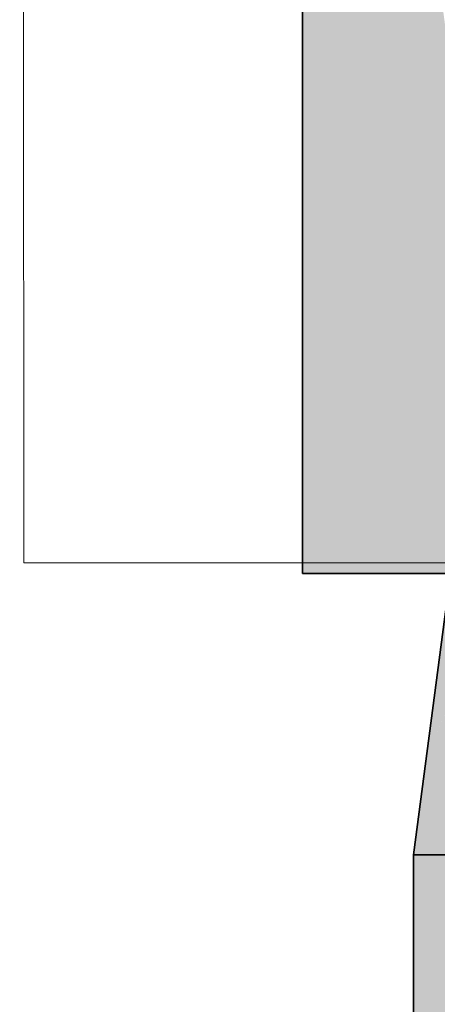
# Model space of a CAD drawing. Extents: x -223 to 557, y -138 to 606.
# Tile 264 of 347: x 308.564 to 308.995, y 168.653 to 169.668. Entities that reach past the tile are written whole.
import ezdxf
from ezdxf.lldxf.tags import DXFTag

# ---------------------------------------------------------------- set-up
doc = ezdxf.new("R2010")
doc.units = 0
doc.layers.get('0').update_dxf_attribs({"lineweight": 35})
doc.layers.add('0-Shading', color=7, linetype='Continuous', lineweight=35)
doc.layers.add('5_EG-HLSE', color=7, linetype='Continuous', lineweight=25)
doc.layers.add('H_Vorlauf', color=1, linetype='Continuous', lineweight=35, true_color=0xff0000)
tags = doc.linetypes.add('ALL_S14', pattern=[0.002, 0.001, -0.001]).pattern_tags.tags
tags[6:7] = [DXFTag(74, 4), DXFTag(75, 0), DXFTag(340, '0'), DXFTag(46, 1.0), DXFTag(50, 0.0), DXFTag(44, 0.0), DXFTag(45, 0.0)]
tags[4:5] = [DXFTag(74, 4), DXFTag(75, 0), DXFTag(340, '0'), DXFTag(46, 1.0), DXFTag(50, 0.0), DXFTag(44, 0.0), DXFTag(45, 0.0)]

# ---------------------------------------------------------------- blocks, each defined once
blk = doc.blocks.new('Shading-A07ALDTH1N', base_point=(309.6948, 170.0625))
at = {"layer": '0-Shading', "color": 1, "true_color": 0xfa0000}
for points in [[(309.0203, 169.4847), (308.9955, 169.6767), (308.8556, 169.6767)], [(308.9586, 169.5566), (308.8556, 169.5566), (308.8556, 169.6767)], [(308.9307, 169.4847), (308.9586, 169.5566), (308.8556, 169.5566)], [(308.8556, 169.3867), (309.033, 169.3867), (308.8556, 169.5566)], [(309.0203, 169.4847), (308.9307, 169.4847), (308.9586, 169.5566)], [(309.033, 169.3867), (309.0203, 169.4847), (308.9307, 169.4847)]]:
    blk.add_solid(points, dxfattribs=at)
at = {"layer": '0-Shading', "color": 1, "true_color": 0xf90000}
for points in [[(308.932, 169.658), (308.8556, 169.658), (308.8556, 169.6767)], [(308.932, 169.658), (308.9307, 169.6767), (308.8556, 169.6767)], [(308.939, 169.5566), (308.8556, 169.5566), (308.932, 169.658)], [(308.8556, 169.5566), (308.932, 169.658), (308.8556, 169.658)], [(308.9443, 169.4802), (308.939, 169.5566), (308.8556, 169.5566)], [(308.9443, 169.4802), (308.8556, 169.4802), (308.8556, 169.5566)], [(308.9485, 169.4201), (308.9443, 169.4802), (308.8556, 169.4802)], [(308.8556, 169.4201), (308.9485, 169.4201), (308.8556, 169.4802)], [(308.8556, 169.3867), (308.9508, 169.3867), (308.8556, 169.4201)], [(308.9508, 169.3867), (308.8556, 169.4201), (308.9485, 169.4201)]]:
    blk.add_solid(points, dxfattribs=at)
at = {"layer": '0-Shading', "color": 1, "true_color": 0xf10000}
for points in [[(308.9675, 169.658), (308.932, 169.658), (308.9307, 169.6767)], [(309.0057, 169.6385), (309.0006, 169.6767), (308.9307, 169.6767)], [(309.011, 169.599), (308.9361, 169.599), (308.932, 169.658)], [(308.958, 169.6385), (308.9675, 169.658), (308.932, 169.658)], [(309.0057, 169.6385), (308.958, 169.6385), (308.9675, 169.658)], [(309.011, 169.599), (309.0057, 169.6385), (308.958, 169.6385)], [(308.9443, 169.4802), (309.011, 169.599), (308.9361, 169.599)], [(309.0269, 169.4802), (308.9443, 169.4802), (309.011, 169.599)], [(309.035, 169.4201), (309.0269, 169.4802), (308.9443, 169.4802)], [(309.035, 169.4201), (308.9485, 169.4201), (308.9443, 169.4802)], [(309.0395, 169.3867), (309.035, 169.4201), (308.9485, 169.4201)], [(308.9508, 169.3867), (309.0395, 169.3867), (308.9485, 169.4201)]]:
    blk.add_solid(points, dxfattribs=at)
at = {"layer": '0-Shading', "color": 12, "true_color": 0xd90000}
for points in [[(309.0426, 169.1798), (308.9753, 169.3867), (308.8556, 169.3867)], [(309.0347, 169.1885), (308.8556, 169.1885), (308.8556, 169.3867)], [(308.9554, 169.3688), (308.8556, 169.3688), (308.8556, 169.3867)], [(308.9554, 169.3688), (308.9508, 169.3867), (308.8556, 169.3867)], [(309.0062, 169.2916), (309.033, 169.3867), (308.9753, 169.3867)], [(309.0021, 169.1885), (308.8556, 169.1885), (308.9554, 169.3688)], [(308.8556, 169.1885), (308.9554, 169.3688), (308.8556, 169.3688)], [(308.9188, 169.1798), (309.0347, 169.1885), (308.8556, 169.1885)], [(309.0057, 169.1744), (309.0021, 169.1885), (308.8556, 169.1885)], [(308.8556, 169.1744), (308.958, 169.1744), (308.8556, 169.1885)], [(308.8556, 169.1744), (309.0057, 169.1744), (308.8556, 169.1885)], [(309.0426, 169.1798), (308.9188, 169.1798), (309.0347, 169.1885)], [(308.958, 169.1744), (309.0426, 169.1798), (308.9188, 169.1798)], [(308.958, 169.1744), (309.0443, 169.1744), (309.0426, 169.1798)]]:
    blk.add_solid(points, dxfattribs=at)
at = {"layer": '0-Shading', "color": 12, "true_color": 0xd30000}
for points in [[(309.0019, 169.3688), (308.9554, 169.3688), (308.9508, 169.3867)], [(309.0348, 169.3572), (309.0395, 169.3867), (308.9508, 169.3867)], [(309.0305, 169.3302), (308.9654, 169.3302), (308.9554, 169.3688)], [(308.9778, 169.3572), (309.0019, 169.3688), (308.9554, 169.3688)], [(309.0348, 169.3572), (308.9778, 169.3572), (309.0019, 169.3688)], [(309.0305, 169.3302), (309.0348, 169.3572), (308.9778, 169.3572)], [(309.0057, 169.1744), (309.0305, 169.3302), (308.9654, 169.3302)]]:
    blk.add_solid(points, dxfattribs=at)
at = {"layer": '0-Shading', "color": 14, "true_color": 0xa00000}
for points in [[(308.8556, 169.1205), (308.9935, 169.1205), (308.8556, 169.1744)], [(308.9935, 169.1205), (308.958, 169.1744), (308.8556, 169.1744)], [(308.8556, 169.0967), (309.0057, 169.1744), (308.8556, 169.1744)], [(308.9726, 169.1523), (309.0443, 169.1744), (308.958, 169.1744)], [(308.9587, 169.1501), (309.0292, 169.1501), (309.0057, 169.1744)], [(309.0253, 169.1523), (308.9726, 169.1523), (309.0475, 169.1744)], [(308.9726, 169.1523), (309.0475, 169.1744), (309.0443, 169.1744)], [(308.9935, 169.1205), (309.0253, 169.1523), (308.9726, 169.1523)], [(308.8556, 169.0967), (308.9739, 169.0967), (308.9587, 169.1501)], [(308.9739, 169.0967), (308.9587, 169.1501), (309.0292, 169.1501)], [(309.0192, 169.1205), (308.9935, 169.1205), (309.0638, 169.1505)], [(308.9935, 169.1205), (309.0638, 169.1505), (309.0236, 169.1505)], [(308.9739, 169.0967), (309.0135, 169.0967), (309.0065, 169.1282)], [(308.8556, 169.0967), (308.9698, 169.0967), (308.8556, 169.1205)], [(308.9698, 169.0967), (308.8556, 169.1205), (308.9935, 169.1205)], [(308.9705, 169.0974), (309.0088, 169.0974), (308.9935, 169.1205)], [(309.0014, 169.1085), (309.0192, 169.1205), (308.9935, 169.1205)], [(308.9698, 169.0967), (309.0079, 169.0967), (308.9705, 169.0974)], [(309.0079, 169.0967), (308.9705, 169.0974), (309.0088, 169.0974)], [(308.983, 168.9076), (309.0658, 169.0968), (309.008, 169.0968)], [(308.983, 168.9076), (309.0725, 168.9971), (309.0222, 168.9971)], [(308.983, 168.9076), (309.0608, 168.9076), (309.0725, 168.9971)], [(308.9698, 168.8067), (309.0475, 168.8067), (308.983, 168.9076)], [(309.0475, 168.8067), (308.983, 168.9076), (309.0608, 168.9076)], [(308.9698, 167.8764), (309.0475, 167.8764), (308.9698, 168.8067)], [(309.0475, 167.8764), (308.9698, 168.8067), (309.0475, 168.8067)]]:
    blk.add_solid(points, dxfattribs=at)
blk = doc.blocks.new('Referenz-A07ALDUO1N', base_point=(-167.6747, -99.33))
at = {"layer": '5_EG-HLSE', "color": 0, "linetype": 'ALL_S14', "lineweight": 13, "ltscale": 0.13}
for p, q in [((308.568, 169.1079), (308.5639, 209.1079)), ((310.568, 169.1081), (308.568, 169.1079)), ((308.568, 169.1079), (308.568, 169.1079))]:
    blk.add_line(p, q, dxfattribs=at)
blk = doc.blocks.new('Geometrie-A07ALE101N', base_point=(308.8556, 167.8764))
at = {"layer": 'H_Vorlauf', "lineweight": -2}
for p, q in [((308.8556, 169.4365), (308.8556, 169.917)), ((308.8556, 169.6767), (308.8556, 169.5266)), ((308.8556, 169.5266), (308.8556, 169.6767)), ((308.8556, 169.5266), (308.8556, 169.3867)), ((308.8556, 169.3867), (308.8556, 169.5266)), ((308.8556, 169.0967), (308.8556, 169.4365)), ((308.8556, 169.3867), (308.8556, 169.2666)), ((308.8556, 169.2666), (308.8556, 169.3867)), ((308.8556, 169.2666), (308.8556, 169.1744)), ((308.8556, 169.1744), (308.8556, 169.2666)), ((308.8556, 169.1744), (308.8556, 169.1165)), ((308.8556, 169.1165), (308.8556, 169.1744)), ((308.9698, 168.8067), (309.0192, 169.182)), ((308.8556, 169.1165), (308.8556, 169.0967)), ((308.8556, 169.0967), (308.8556, 169.1165)), ((309.0808, 169.0967), (308.8556, 169.0967)), ((308.8556, 169.0967), (310.4198, 169.0967)), ((308.9698, 168.8067), (308.9698, 167.8764)), ((308.9698, 168.8067), (309.3095, 168.8067)), ((308.9698, 168.8067), (308.9895, 168.8067)), ((308.9895, 168.8067), (308.9698, 168.8067)), ((308.9895, 168.8067), (309.0475, 168.8067)), ((309.0475, 168.8067), (308.9895, 168.8067))]:
    blk.add_line(p, q, dxfattribs=at)

msp = doc.modelspace()

# ---------------------------------------------------------------- block references
at = {"color": 251, "lineweight": 25, "ltscale": 0.25, "true_color": 0x585858}
msp.add_blockref('Referenz-A07ALDUO1N', (-167.6747, -99.33), dxfattribs=at)
msp.add_blockref('Shading-A07ALDTH1N', (309.6948, 170.0625))
at = {"linetype": 'Continuous', "ltscale": 0.35}
msp.add_blockref('Geometrie-A07ALE101N', (308.8556, 167.8764), dxfattribs=at)

doc.saveas('drawing.dxf')
